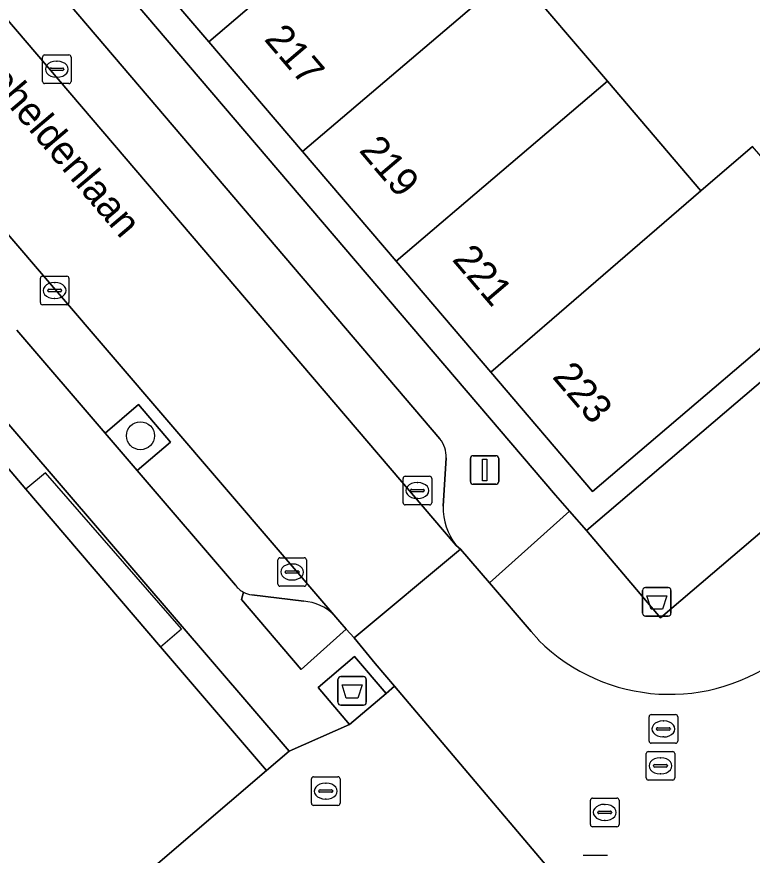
# Model space of a CAD drawing. Extents: x 160377 to 161131, y 383938 to 384853.
# Drawn here: x 160719.34 to 160745.06, y 384671.33 to 384700.68 of the extents above; entities that cross this region are included whole.
import ezdxf

# ---------------------------------------------------------------- set-up
doc = ezdxf.new("R2010")
doc.units = 0
for name, color, linetype in [('IMGEO_Afval_apart_plaats', 7, 'Continuous'), ('IMGEO_Afvalbak', 7, 'Continuous'), ('IMGEO_Boom', 7, 'Continuous'), ('IMGEO_Brandkraan', 7, 'Continuous'), ('IMGEO_Erf', 7, 'Continuous'), ('IMGEO_Groenvoorziening', 7, 'Continuous'), ('IMGEO_Kolk', 7, 'Continuous'), ('IMGEO_Lichtmast', 7, 'Continuous'), ('IMGEO_Openbare_ruimte_label', 7, 'Continuous'), ('IMGEO_Pand', 7, 'Continuous'), ('IMGEO_Pand_nummerreeks', 7, 'Continuous'), ('IMGEO_Pand_overbouw', 7, 'Continuous'), ('IMGEO_Parkeervlak_open', 7, 'Continuous'), ('IMGEO_Rijbaan_lokaal_open', 7, 'Continuous'), ('IMGEO_Rioolput', 7, 'Continuous'), ('IMGEO_Voetgangersgebied_open', 7, 'Continuous'), ('IMGEO_Voetpad_gesloten', 7, 'Continuous'), ('IMGEO_Voetpad_open', 7, 'Continuous')]:
    doc.layers.add(name, color=color, linetype=linetype)

msp = doc.modelspace()

# ---------------------------------------------------------------- linework, layer by layer
at = {"layer": 'IMGEO_Afval_apart_plaats'}
for p, q in [((160730.674, 384677.583), (160731.464, 384677.583)), ((160731.464, 384677.583), (160730.674, 384677.583)), ((160730.574, 384676.683), (160730.574, 384677.483)), ((160730.574, 384677.483), (160730.574, 384676.683)), ((160731.564, 384677.483), (160731.564, 384676.683)), ((160731.564, 384676.683), (160731.564, 384677.483)), ((160731.464, 384676.583), (160730.674, 384676.583)), ((160730.674, 384676.583), (160731.464, 384676.583))]:
    msp.add_line(p, q, dxfattribs=at)
msp.add_lwpolyline([(160730.717, 384677.297), (160731.421, 384677.297), (160731.272, 384676.827), (160730.866, 384676.827), (160730.717, 384677.297)], dxfattribs=at)
for centre, start, end in [((160730.674, 384677.483), 90, 180), ((160730.674, 384677.483), 90, 180), ((160731.464, 384677.483), 0, 90), ((160731.464, 384677.483), 360, 90), ((160730.674, 384676.683), 180, 270), ((160730.674, 384676.683), 180, 270), ((160731.464, 384676.683), 270, 0), ((160731.464, 384676.683), 270, 0)]:
    msp.add_arc(centre, 0.1, start, end, dxfattribs=at)
at = {"layer": 'IMGEO_Afvalbak'}
for p, q in [((160741.23, 384679.799), (160741.23, 384680.599)), ((160741.23, 384680.599), (160741.23, 384679.799)), ((160741.33, 384680.699), (160742.12, 384680.699)), ((160742.12, 384680.699), (160741.33, 384680.699)), ((160742.22, 384680.599), (160742.22, 384679.799)), ((160742.22, 384679.799), (160742.22, 384680.599)), ((160742.12, 384679.699), (160741.33, 384679.699)), ((160741.33, 384679.699), (160742.12, 384679.699))]:
    msp.add_line(p, q, dxfattribs=at)
msp.add_lwpolyline([(160741.373, 384680.413), (160742.077, 384680.413), (160741.928, 384679.943), (160741.522, 384679.943), (160741.373, 384680.413)], dxfattribs=at)
for centre, start, end in [((160741.33, 384680.599), 90, 180), ((160741.33, 384680.599), 90, 180), ((160742.12, 384680.599), 0, 90), ((160742.12, 384680.599), 360, 90), ((160741.33, 384679.799), 180, 270), ((160741.33, 384679.799), 180, 270), ((160742.12, 384679.799), 270, 0), ((160742.12, 384679.799), 270, 0)]:
    msp.add_arc(centre, 0.1, start, end, dxfattribs=at)
at = {"layer": 'IMGEO_Boom'}
msp.add_circle((160723.667, 384686.012), 0.489, dxfattribs=at)
at = {"layer": 'IMGEO_Brandkraan'}
for p, q in [((160729.721, 384674.076), (160730.573, 384674.076)), ((160729.646, 384673.15), (160729.646, 384674.002)), ((160730.134, 384673.856), (160730.159, 384673.856)), ((160730.647, 384674.002), (160730.647, 384673.15)), ((160729.905, 384673.57), (160729.905, 384673.582)), ((160730.343, 384673.533), (160729.945, 384673.533)), ((160729.948, 384673.619), (160730.346, 384673.619)), ((160730.389, 384673.582), (160730.389, 384673.57)), ((160730.157, 384673.296), (160730.132, 384673.296)), ((160730.573, 384673.076), (160729.721, 384673.076))]:
    msp.add_line(p, q, dxfattribs=at)
for points in [[(160729.721, 384674.076), (160730.573, 384674.076)], [(160729.646, 384673.15), (160729.646, 384674.002)], [(160730.647, 384674.002), (160730.647, 384673.15)], [(160730.573, 384673.076), (160729.721, 384673.076)]]:
    msp.add_lwpolyline(points, dxfattribs=at)
for centre, radius, start, end in [((160729.723, 384674), 0.0765, 91.552, 178.448), ((160729.723, 384674), 0.0765, 91.552, 178.448), ((160730.571, 384674), 0.0765, 1.552, 88.448), ((160730.571, 384674), 0.0765, 1.552, 88.448), ((160729.945, 384673.579), 0.0403, 85.8775, 175.7526), ((160729.942, 384673.569), 0.0366, 178.938, 274.7102), ((160730.346, 384673.576), 0.043, 264.8664, 352.4533), ((160730.35, 384673.581), 0.0386, 1.7309, 96.639), ((160729.723, 384673.152), 0.0765, 181.552, 268.448), ((160729.723, 384673.152), 0.0765, 181.552, 268.448), ((160730.571, 384673.152), 0.0765, 271.552, 358.448), ((160730.571, 384673.152), 0.0765, 271.552, 358.448)]:
    msp.add_arc(centre, radius, start, end, dxfattribs=at)
for centre, major_axis, ratio, start_param, end_param in [((160730.133, 384673.576), (-0.387, 0.002), 0.722429, 4.712389, 7.853982), ((160730.158, 384673.576), (-0.39, 0.002), 0.717154, 1.570796, 4.712389)]:
    msp.add_ellipse(centre, major_axis=major_axis, ratio=ratio, start_param=start_param, end_param=end_param, dxfattribs=at)
at = {"layer": 'IMGEO_Erf'}
for points in [[(160748.693, 384691.921), (160739.477, 384684.064), (160735.916, 384688.241), (160732.604, 384692.124), (160729.331, 384695.964), (160726.057, 384699.803), (160722.783, 384703.642), (160719.51, 384707.481), (160716.236, 384711.321), (160712.963, 384715.16), (160709.869, 384718.788), (160709.756, 384718.687), (160709.239, 384719.292), (160719, 384727.623)], [(160722.93, 384723.667), (160726.209, 384719.818), (160723.639, 384717.629), (160726.91, 384713.788), (160730.182, 384709.947), (160731.944, 384711.489), (160735.324, 384707.753), (160733.453, 384706.106), (160736.725, 384702.265), (160739.996, 384698.424), (160743.268, 384694.583), (160745.073, 384696.14)], [(160707.54, 384719.853), (160738.184, 384683.931), (160738.675, 384683.373), (160739.267, 384682.699), (160764.82, 384704.513)]]:
    msp.add_lwpolyline(points, dxfattribs=at)
msp.add_lwpolyline([(160715.661, 384690.362), (160714.897, 384689.76), (160719.66, 384684.14), (160724.369, 384678.623), (160728.08, 384674.302), (160728.866, 384674.975)], close=True, dxfattribs=at)
at = {"layer": 'IMGEO_Groenvoorziening'}
for points in [[(160739.267, 384682.699), (160741.85, 384679.645), (160767.389, 384701.434), (160764.82, 384704.513)], [(160722.429, 384686.105), (160723.552, 384684.793), (160724.716, 384685.79), (160723.593, 384687.101)]]:
    msp.add_lwpolyline(points, close=True, dxfattribs=at)
for points in [[(160727.271, 384680.537), (160727.202, 384680.278), (160729.288, 384677.826), (160730.864, 384679.249), (160730.636, 384679.503), (160730.431, 384679.742)], [(160729.376, 384680.223), (160727.559, 384680.449)]]:
    msp.add_lwpolyline(points, dxfattribs=at)
for centre, radius, start, end in [((160727.657, 384681.284), 0.84, 242.6859, 263.3324), ((160729.233, 384678.511), 1.718, 45.7645, 85.2167)]:
    msp.add_arc(centre, radius, start, end, dxfattribs=at)
at = {"layer": 'IMGEO_Kolk'}
for p, q in [((160720.24, 384698.414), (160720.24, 384699.266)), ((160720.315, 384699.34), (160721.167, 384699.34)), ((160721.241, 384699.266), (160721.241, 384698.414)), ((160720.728, 384699.12), (160720.753, 384699.12)), ((160720.499, 384698.834), (160720.499, 384698.846)), ((160720.937, 384698.797), (160720.539, 384698.797)), ((160720.542, 384698.883), (160720.94, 384698.883)), ((160720.983, 384698.846), (160720.983, 384698.834)), ((160720.751, 384698.56), (160720.726, 384698.56)), ((160721.167, 384698.34), (160720.315, 384698.34)), ((160720.165, 384690.671), (160720.165, 384691.523)), ((160720.24, 384691.597), (160721.092, 384691.597)), ((160720.653, 384691.377), (160720.678, 384691.377)), ((160721.166, 384691.523), (160721.166, 384690.671)), ((160720.424, 384691.091), (160720.424, 384691.103)), ((160720.862, 384691.054), (160720.464, 384691.054)), ((160720.467, 384691.14), (160720.865, 384691.14)), ((160720.908, 384691.103), (160720.908, 384691.091)), ((160720.676, 384690.817), (160720.651, 384690.817)), ((160721.092, 384690.597), (160720.24, 384690.597)), ((160732.926, 384684.594), (160733.778, 384684.594)), ((160732.851, 384683.668), (160732.851, 384684.52)), ((160733.339, 384684.374), (160733.364, 384684.374)), ((160733.852, 384684.52), (160733.852, 384683.668)), ((160733.11, 384684.088), (160733.11, 384684.1)), ((160733.548, 384684.051), (160733.15, 384684.051)), ((160733.153, 384684.137), (160733.551, 384684.137)), ((160733.594, 384684.1), (160733.594, 384684.088)), ((160733.362, 384683.814), (160733.337, 384683.814)), ((160733.778, 384683.594), (160732.926, 384683.594)), ((160728.47, 384680.818), (160728.47, 384681.67)), ((160728.545, 384681.744), (160729.397, 384681.744)), ((160729.471, 384681.67), (160729.471, 384680.818)), ((160728.958, 384681.524), (160728.983, 384681.524)), ((160728.729, 384681.238), (160728.729, 384681.25)), ((160729.167, 384681.201), (160728.769, 384681.201)), ((160728.772, 384681.287), (160729.17, 384681.287)), ((160729.213, 384681.25), (160729.213, 384681.238)), ((160728.981, 384680.964), (160728.956, 384680.964)), ((160729.397, 384680.744), (160728.545, 384680.744))]:
    msp.add_line(p, q, dxfattribs=at)
for points in [[(160720.24, 384698.414), (160720.24, 384699.266)], [(160720.315, 384699.34), (160721.167, 384699.34)], [(160721.241, 384699.266), (160721.241, 384698.414)], [(160721.167, 384698.34), (160720.315, 384698.34)], [(160720.165, 384690.671), (160720.165, 384691.523)], [(160720.24, 384691.597), (160721.092, 384691.597)], [(160721.166, 384691.523), (160721.166, 384690.671)], [(160721.092, 384690.597), (160720.24, 384690.597)], [(160732.926, 384684.594), (160733.778, 384684.594)], [(160732.851, 384683.668), (160732.851, 384684.52)], [(160733.852, 384684.52), (160733.852, 384683.668)], [(160733.778, 384683.594), (160732.926, 384683.594)], [(160728.47, 384680.818), (160728.47, 384681.67)], [(160728.545, 384681.744), (160729.397, 384681.744)], [(160729.471, 384681.67), (160729.471, 384680.818)], [(160729.397, 384680.744), (160728.545, 384680.744)]]:
    msp.add_lwpolyline(points, dxfattribs=at)
for centre, radius, start, end in [((160720.317, 384699.264), 0.0765, 91.552, 178.448), ((160720.317, 384699.264), 0.0765, 91.552, 178.448), ((160721.165, 384699.264), 0.0765, 1.552, 88.448), ((160721.165, 384699.264), 0.0765, 1.552, 88.448), ((160720.539, 384698.843), 0.0403, 85.8775, 175.7526), ((160720.536, 384698.833), 0.0366, 178.938, 274.7102), ((160720.94, 384698.84), 0.043, 264.8664, 352.4533), ((160720.944, 384698.845), 0.0386, 1.7309, 96.639), ((160720.317, 384698.416), 0.0765, 181.552, 268.448), ((160720.317, 384698.416), 0.0765, 181.552, 268.448), ((160721.165, 384698.416), 0.0765, 271.552, 358.448), ((160721.165, 384698.416), 0.0765, 271.552, 358.448), ((160720.242, 384691.521), 0.0765, 91.552, 178.448), ((160720.242, 384691.521), 0.0765, 91.552, 178.448), ((160721.09, 384691.521), 0.0765, 1.552, 88.448), ((160721.09, 384691.521), 0.0765, 1.552, 88.448), ((160720.464, 384691.1), 0.0403, 85.8775, 175.7526), ((160720.461, 384691.09), 0.0366, 178.938, 274.7102), ((160720.865, 384691.097), 0.043, 264.8664, 352.4533), ((160720.869, 384691.102), 0.0386, 1.7309, 96.639), ((160720.242, 384690.673), 0.0765, 181.552, 268.448), ((160720.242, 384690.673), 0.0765, 181.552, 268.448), ((160721.09, 384690.673), 0.0765, 271.552, 358.448), ((160721.09, 384690.673), 0.0765, 271.552, 358.448), ((160732.928, 384684.518), 0.0765, 91.552, 178.448), ((160732.928, 384684.518), 0.0765, 91.552, 178.448), ((160733.776, 384684.518), 0.0765, 1.552, 88.448), ((160733.776, 384684.518), 0.0765, 1.552, 88.448), ((160733.15, 384684.097), 0.0403, 85.8775, 175.7526), ((160733.147, 384684.087), 0.0366, 178.938, 274.7102), ((160733.551, 384684.094), 0.043, 264.8664, 352.4533), ((160733.555, 384684.099), 0.0386, 1.7309, 96.639), ((160732.928, 384683.67), 0.0765, 181.552, 268.448), ((160732.928, 384683.67), 0.0765, 181.552, 268.448), ((160733.776, 384683.67), 0.0765, 271.552, 358.448), ((160733.776, 384683.67), 0.0765, 271.552, 358.448), ((160728.547, 384681.668), 0.0765, 91.552, 178.448), ((160728.547, 384681.668), 0.0765, 91.552, 178.448), ((160729.395, 384681.668), 0.0765, 1.552, 88.448), ((160729.395, 384681.668), 0.0765, 1.552, 88.448), ((160728.769, 384681.247), 0.0403, 85.8775, 175.7526), ((160728.766, 384681.237), 0.0366, 178.938, 274.7102), ((160729.17, 384681.244), 0.043, 264.8664, 352.4533), ((160729.174, 384681.249), 0.0386, 1.7309, 96.639), ((160728.547, 384680.82), 0.0765, 181.552, 268.448), ((160728.547, 384680.82), 0.0765, 181.552, 268.448), ((160729.395, 384680.82), 0.0765, 271.552, 358.448), ((160729.395, 384680.82), 0.0765, 271.552, 358.448)]:
    msp.add_arc(centre, radius, start, end, dxfattribs=at)
for centre, major_axis, ratio, start_param, end_param in [((160720.727, 384698.84), (-0.387, 0.002), 0.722429, 4.712389, 7.853982), ((160720.752, 384698.84), (-0.39, 0.002), 0.717154, 1.570796, 4.712389), ((160720.652, 384691.097), (-0.387, 0.002), 0.722429, 4.712389, 7.853982), ((160720.677, 384691.097), (-0.39, 0.002), 0.717154, 1.570796, 4.712389), ((160733.338, 384684.094), (-0.387, 0.002), 0.722429, 4.712389, 7.853982), ((160733.363, 384684.094), (-0.39, 0.002), 0.717154, 1.570796, 4.712389), ((160728.957, 384681.244), (-0.387, 0.002), 0.722429, 4.712389, 7.853982), ((160728.982, 384681.244), (-0.39, 0.002), 0.717154, 1.570796, 4.712389)]:
    msp.add_ellipse(centre, major_axis=major_axis, ratio=ratio, start_param=start_param, end_param=end_param, dxfattribs=at)
at = {"layer": 'IMGEO_Lichtmast'}
for p, q in [((160735.206, 384684.413), (160735.206, 384685.213)), ((160735.206, 384685.213), (160735.206, 384684.413)), ((160735.306, 384685.313), (160736.096, 384685.313)), ((160736.096, 384685.313), (160735.306, 384685.313)), ((160736.196, 384685.213), (160736.196, 384684.413)), ((160736.196, 384684.413), (160736.196, 384685.213)), ((160736.096, 384684.313), (160735.306, 384684.313)), ((160735.306, 384684.313), (160736.096, 384684.313))]:
    msp.add_line(p, q, dxfattribs=at)
msp.add_lwpolyline([(160735.626, 384685.188), (160735.776, 384685.188), (160735.776, 384684.438), (160735.626, 384684.438), (160735.626, 384685.188)], dxfattribs=at)
for centre, start, end in [((160735.306, 384685.213), 90, 180), ((160735.306, 384685.213), 90, 180), ((160736.096, 384685.213), 0, 90), ((160736.096, 384685.213), 360, 90), ((160735.306, 384684.413), 180, 270), ((160735.306, 384684.413), 180, 270), ((160736.096, 384684.413), 270, 0), ((160736.096, 384684.413), 270, 0)]:
    msp.add_arc(centre, 0.1, start, end, dxfattribs=at)
at = {"layer": 'IMGEO_Pand'}
for points in [[(160733.453, 384706.106), (160735.324, 384707.753), (160731.944, 384711.489), (160730.182, 384709.947), (160722.783, 384703.642), (160726.057, 384699.803)], [(160733.453, 384706.106), (160726.057, 384699.803), (160729.331, 384695.964), (160736.725, 384702.265)], [(160736.725, 384702.265), (160729.331, 384695.964), (160732.604, 384692.124), (160739.996, 384698.424)], [(160739.996, 384698.424), (160732.604, 384692.124), (160735.916, 384688.241), (160743.268, 384694.583)], [(160745.073, 384696.14), (160743.268, 384694.583), (160735.916, 384688.241), (160739.477, 384684.064), (160748.693, 384691.921)], [(160699.772, 384676.558), (160696.04, 384678.888), (160695.897, 384678.977), (160689.421, 384668.806), (160707.911, 384657.071), (160714.54, 384662.736), (160716.576, 384664.468), (160720.487, 384667.819), (160722.578, 384669.588), (160724.276, 384671.043), (160728.08, 384674.302), (160724.369, 384678.623), (160719.66, 384684.14), (160714.897, 384689.76), (160711.438, 384687.036), (160705.146, 384682.079), (160711.642, 384674.531), (160707.707, 384671.53), (160707.57, 384671.689)]]:
    msp.add_lwpolyline(points, close=True, dxfattribs=at)
at = {"layer": 'IMGEO_Pand_overbouw'}
msp.add_lwpolyline([(160724.369, 384678.623), (160725.097, 384679.251), (160720.341, 384684.717), (160719.66, 384684.14)], close=True, dxfattribs=at)
at = {"layer": 'IMGEO_Parkeervlak_open'}
for points in [[(160706.933, 384714.742), (160734.71, 384682.17)], [(160734.133, 384685.905), (160710.697, 384713.43)], [(160730.431, 384679.742), (160718.738, 384693.398)], [(160719.341, 384689.711), (160722.429, 384686.105), (160723.593, 384687.101), (160724.716, 384685.79), (160723.552, 384684.793), (160726.99, 384680.78)], [(160734.252, 384683.551), (160734.357, 384685.236)], [(160727.559, 384680.449), (160729.376, 384680.223)]]:
    msp.add_lwpolyline(points, dxfattribs=at)
for centre, radius, start, end in [((160733.422, 384685.295), 0.937, 356.3933, 40.6307), ((160736.363, 384683.485), 2.112, 178.2, 218.4956), ((160727.637, 384681.244), 0.796, 215.6597, 242.6359), ((160727.657, 384681.284), 0.84, 242.6859, 263.3324), ((160729.233, 384678.511), 1.718, 45.7645, 85.2167)]:
    msp.add_arc(centre, radius, start, end, dxfattribs=at)
at = {"layer": 'IMGEO_Rijbaan_lokaal_open'}
msp.add_lwpolyline([(160706.933, 384714.742), (160703.228, 384711.556), (160704.342, 384710.266), (160713.537, 384699.489), (160714.165, 384698.759), (160718.738, 384693.398), (160730.431, 384679.742), (160730.636, 384679.503), (160730.864, 384679.249), (160731.142, 384678.94), (160734.864, 384682.04), (160734.71, 384682.17)], close=True, dxfattribs=at)
msp.add_lwpolyline([(160737.593, 384678.861), (160737.336, 384679.16), (160735.871, 384680.867), (160734.864, 384682.04), (160731.142, 384678.94), (160731.873, 384678.043), (160732.548, 384677.246), (160734.733, 384674.665), (160741.8, 384666.319), (160743.2, 384664.676), (160744.042, 384663.732), (160744.525, 384663.186), (160748.316, 384666.394), (160747.984, 384666.807), (160747.56, 384667.294)], dxfattribs=at)
msp.add_arc((160742.182, 384683.457), 6.495, 225.0389, 308.1337, dxfattribs=at)
at = {"layer": 'IMGEO_Rioolput'}
for p, q in [((160741.455, 384675.325), (160741.455, 384676.177)), ((160741.53, 384676.251), (160742.382, 384676.251)), ((160742.456, 384676.177), (160742.456, 384675.325)), ((160741.757, 384675.794), (160742.155, 384675.794)), ((160741.943, 384676.031), (160741.968, 384676.031)), ((160741.714, 384675.745), (160741.714, 384675.757)), ((160742.152, 384675.708), (160741.754, 384675.708)), ((160742.198, 384675.757), (160742.198, 384675.745)), ((160742.382, 384675.251), (160741.53, 384675.251)), ((160741.966, 384675.471), (160741.941, 384675.471)), ((160741.428, 384674.961), (160742.28, 384674.961)), ((160741.353, 384674.035), (160741.353, 384674.887)), ((160741.841, 384674.741), (160741.866, 384674.741)), ((160742.354, 384674.887), (160742.354, 384674.035)), ((160741.612, 384674.455), (160741.612, 384674.467)), ((160742.05, 384674.418), (160741.652, 384674.418)), ((160741.655, 384674.504), (160742.053, 384674.504)), ((160742.096, 384674.467), (160742.096, 384674.455)), ((160741.864, 384674.181), (160741.839, 384674.181)), ((160742.28, 384673.961), (160741.428, 384673.961)), ((160739.403, 384672.405), (160739.403, 384673.257)), ((160739.478, 384673.331), (160740.33, 384673.331)), ((160740.404, 384673.257), (160740.404, 384672.405)), ((160739.705, 384672.874), (160740.103, 384672.874)), ((160739.891, 384673.111), (160739.916, 384673.111)), ((160739.662, 384672.825), (160739.662, 384672.837)), ((160740.1, 384672.788), (160739.702, 384672.788)), ((160739.914, 384672.551), (160739.889, 384672.551)), ((160740.146, 384672.837), (160740.146, 384672.825)), ((160740.33, 384672.331), (160739.478, 384672.331)), ((160739.147, 384671.331), (160739.999, 384671.331))]:
    msp.add_line(p, q, dxfattribs=at)
for points in [[(160741.455, 384675.325), (160741.455, 384676.177)], [(160741.53, 384676.251), (160742.382, 384676.251)], [(160742.456, 384676.177), (160742.456, 384675.325)], [(160742.382, 384675.251), (160741.53, 384675.251)], [(160741.428, 384674.961), (160742.28, 384674.961)], [(160741.353, 384674.035), (160741.353, 384674.887)], [(160742.354, 384674.887), (160742.354, 384674.035)], [(160742.28, 384673.961), (160741.428, 384673.961)], [(160739.403, 384672.405), (160739.403, 384673.257)], [(160739.478, 384673.331), (160740.33, 384673.331)], [(160740.404, 384673.257), (160740.404, 384672.405)], [(160740.33, 384672.331), (160739.478, 384672.331)], [(160739.147, 384671.331), (160739.999, 384671.331)]]:
    msp.add_lwpolyline(points, dxfattribs=at)
for centre, radius, start, end in [((160741.532, 384676.175), 0.0765, 91.552, 178.448), ((160741.532, 384676.175), 0.0765, 91.552, 178.448), ((160742.38, 384676.175), 0.0765, 1.552, 88.448), ((160742.38, 384676.175), 0.0765, 1.552, 88.448), ((160741.754, 384675.754), 0.0403, 85.8775, 175.7526), ((160742.159, 384675.756), 0.0386, 1.7309, 96.639), ((160741.751, 384675.744), 0.0366, 178.938, 274.7102), ((160742.155, 384675.751), 0.043, 264.8664, 352.4533), ((160741.532, 384675.327), 0.0765, 181.552, 268.448), ((160741.532, 384675.327), 0.0765, 181.552, 268.448), ((160742.38, 384675.327), 0.0765, 271.552, 358.448), ((160742.38, 384675.327), 0.0765, 271.552, 358.448), ((160741.43, 384674.885), 0.0765, 91.552, 178.448), ((160741.43, 384674.885), 0.0765, 91.552, 178.448), ((160742.278, 384674.885), 0.0765, 1.552, 88.448), ((160742.278, 384674.885), 0.0765, 1.552, 88.448), ((160741.652, 384674.464), 0.0403, 85.8775, 175.7526), ((160741.649, 384674.454), 0.0366, 178.938, 274.7102), ((160742.053, 384674.461), 0.043, 264.8664, 352.4533), ((160742.057, 384674.466), 0.0386, 1.7309, 96.639), ((160741.43, 384674.037), 0.0765, 181.552, 268.448), ((160741.43, 384674.037), 0.0765, 181.552, 268.448), ((160742.278, 384674.037), 0.0765, 271.552, 358.448), ((160742.278, 384674.037), 0.0765, 271.552, 358.448), ((160739.48, 384673.255), 0.0765, 91.552, 178.448), ((160739.48, 384673.255), 0.0765, 91.552, 178.448), ((160740.328, 384673.255), 0.0765, 1.552, 88.448), ((160740.328, 384673.255), 0.0765, 1.552, 88.448), ((160739.702, 384672.834), 0.0403, 85.8775, 175.7526), ((160740.107, 384672.836), 0.0386, 1.7309, 96.639), ((160739.699, 384672.824), 0.0366, 178.938, 274.7102), ((160740.103, 384672.831), 0.043, 264.8664, 352.4533), ((160739.48, 384672.407), 0.0765, 181.552, 268.448), ((160739.48, 384672.407), 0.0765, 181.552, 268.448), ((160740.328, 384672.407), 0.0765, 271.552, 358.448), ((160740.328, 384672.407), 0.0765, 271.552, 358.448)]:
    msp.add_arc(centre, radius, start, end, dxfattribs=at)
for centre, major_axis, ratio, start_param, end_param in [((160741.942, 384675.751), (-0.387, 0.002), 0.722429, 4.712389, 7.853982), ((160741.967, 384675.751), (-0.39, 0.002), 0.717154, 1.570796, 4.712389), ((160741.84, 384674.461), (-0.387, 0.002), 0.722429, 4.712389, 7.853982), ((160741.865, 384674.461), (-0.39, 0.002), 0.717154, 1.570796, 4.712389), ((160739.89, 384672.831), (-0.387, 0.002), 0.722429, 4.712389, 7.853982), ((160739.915, 384672.831), (-0.39, 0.002), 0.717154, 1.570796, 4.712389)]:
    msp.add_ellipse(centre, major_axis=major_axis, ratio=ratio, start_param=start_param, end_param=end_param, dxfattribs=at)
at = {"layer": 'IMGEO_Voetgangersgebied_open'}
msp.add_lwpolyline([(160741.8, 384666.319), (160734.733, 384674.665), (160732.548, 384677.246), (160732.255, 384676.995), (160730.983, 384675.906), (160728.866, 384674.975), (160728.08, 384674.302), (160724.276, 384671.043)], dxfattribs=at)
at = {"layer": 'IMGEO_Voetpad_gesloten'}
msp.add_lwpolyline([(160731.148, 384678.288), (160729.876, 384677.199), (160730.983, 384675.906), (160732.255, 384676.995)], close=True, dxfattribs=at)
at = {"layer": 'IMGEO_Voetpad_open'}
for points in [[(160791.016, 384725.682), (160789.165, 384727.388), (160787.751, 384725.299), (160777.636, 384716.609), (160778.241, 384715.937), (160780.805, 384712.887), (160777.656, 384710.177), (160775.005, 384713.189), (160771.946, 384710.593), (160774.543, 384707.557), (160768.916, 384702.739), (160766.33, 384705.795), (160764.82, 384704.513), (160767.389, 384701.434), (160741.85, 384679.645), (160739.267, 384682.699), (160738.675, 384683.373), (160735.871, 384680.867), (160737.336, 384679.16), (160737.593, 384678.861)], [(160738.675, 384683.373), (160738.184, 384683.931), (160707.54, 384719.853), (160705.415, 384722.095)], [(160710.697, 384713.43), (160734.133, 384685.905)], [(160699.485, 384709.302), (160707.229, 384700.227), (160711.477, 384695.249), (160713.339, 384696.836), (160716.553, 384693.099), (160714.695, 384691.488), (160715.661, 384690.362), (160728.866, 384674.975), (160730.983, 384675.906), (160729.876, 384677.199), (160731.148, 384678.288), (160732.255, 384676.995), (160732.548, 384677.246), (160731.873, 384678.043), (160731.142, 384678.94), (160730.864, 384679.249), (160729.288, 384677.826), (160727.202, 384680.278), (160727.271, 384680.537)], [(160726.99, 384680.78), (160723.552, 384684.793), (160722.429, 384686.105), (160719.341, 384689.711)], [(160734.357, 384685.236), (160734.252, 384683.551)], [(160734.71, 384682.17), (160734.864, 384682.04), (160735.871, 384680.867), (160738.675, 384683.373)]]:
    msp.add_lwpolyline(points, dxfattribs=at)
for centre, radius, start, end in [((160733.422, 384685.295), 0.937, 356.3933, 40.6307), ((160736.363, 384683.485), 2.112, 178.2, 218.4956), ((160727.637, 384681.244), 0.796, 215.6597, 242.6359), ((160742.182, 384683.457), 6.495, 225.0389, 308.1337)]:
    msp.add_arc(centre, radius, start, end, dxfattribs=at)

# ---------------------------------------------------------------- texts
at = {"layer": 'IMGEO_Openbare_ruimte_label'}
msp.add_text('Zeeheldenlaan', height=1, rotation=310.2969, dxfattribs=at).set_placement((160717.278, 384699.622))
at = {"layer": 'IMGEO_Pand_nummerreeks'}
for s, p in [('217', (160727.964, 384699.878)), ('219', (160731.284, 384695.985)), ('221', (160734.538, 384692.169)), ('223', (160738.04, 384688.062))]:
    msp.add_text(s, height=1, rotation=310.4449, dxfattribs=at).set_placement(p)

doc.saveas('drawing.dxf')
